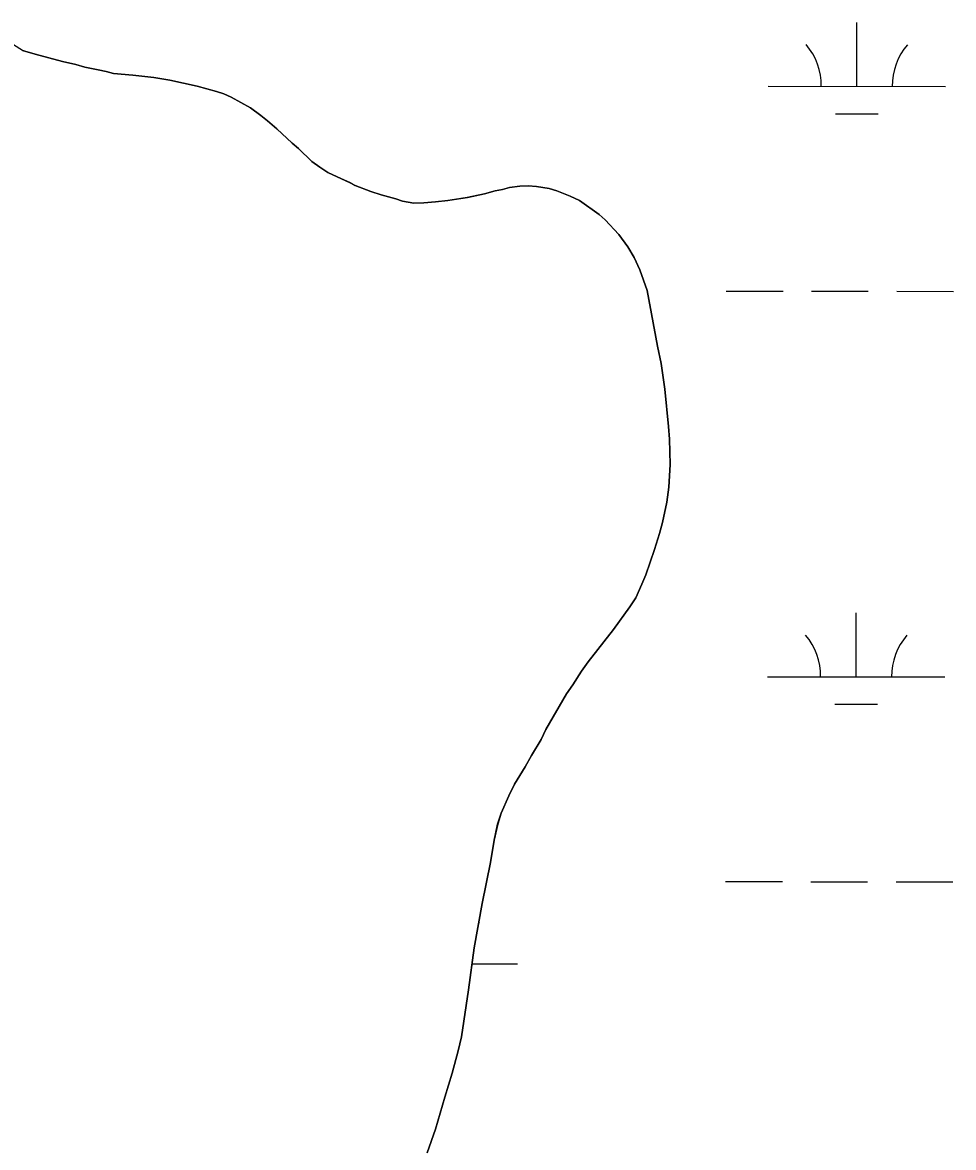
# Model space of a CAD drawing. Extents: x 3148686 to 3186545, y 916144 to 941516.
# Drawn here: x 3167553 to 3168078, y 936937 to 937571 of the extents above; entities that cross this region are included whole.
import ezdxf

# ---------------------------------------------------------------- set-up
doc = ezdxf.new("R2010")
doc.units = 0
for name, color, linetype in [('V-SITE-VEGE', 7, 'Continuous'), ('V-TOPO-SHOR', 7, 'Continuous'), ('V-WETL-SWMP', 7, 'Continuous')]:
    doc.layers.add(name, color=color, linetype=linetype)

msp = doc.modelspace()

# ---------------------------------------------------------------- linework, layer by layer
at = {"layer": 'V-SITE-VEGE'}
for p, q in [((3167553.29, 937555.08), (3167560.46, 937552.88)), ((3167560.46, 937552.88), (3167575.88, 937548.74)), ((3167575.88, 937548.74), (3167583.33, 937547.06)), ((3167583.33, 937547.06), (3167588.38, 937545.68)), ((3167588.38, 937545.68), (3167595.83, 937544.01)), ((3167595.83, 937544.01), (3167600.35, 937543.16)), ((3167600.35, 937543.16), (3167604.6, 937542.06)), ((3167604.6, 937542.06), (3167615.52, 937541.15)), ((3167615.52, 937541.15), (3167627.24, 937539.7)), ((3167627.24, 937539.7), (3167636.28, 937538.28)), ((3167636.28, 937538.28), (3167651.71, 937534.93)), ((3167651.71, 937534.93), (3167662.61, 937531.9)), ((3167662.61, 937531.9), (3167666.59, 937530.52)), ((3167666.59, 937530.52), (3167670.84, 937528.62)), ((3167670.84, 937528.62), (3167681.71, 937522.65)), ((3167681.71, 937522.65), (3167687.53, 937518.33)), ((3167687.53, 937518.33), (3167691.23, 937515.36)), ((3167691.23, 937515.36), (3167696.52, 937510.78)), ((3167696.52, 937510.78), (3167705.24, 937502.7)), ((3167705.24, 937502.7), (3167708.67, 937499.73)), ((3167708.67, 937499.73), (3167716.33, 937492.46)), ((3167716.33, 937492.46), (3167720.83, 937489.22)), ((3167720.83, 937489.22), (3167725.33, 937486.24)), ((3167725.33, 937486.24), (3167737.8, 937480.52)), ((3167737.8, 937480.52), (3167740.72, 937478.89)), ((3167740.72, 937478.89), (3167749.48, 937475.61)), ((3167749.48, 937475.61), (3167755.33, 937473.69)), ((3167813.44, 937474.19), (3167819.58, 937475.99)), ((3167819.58, 937475.99), (3167823.59, 937476.75)), ((3167823.59, 937476.75), (3167827.59, 937477.78)), ((3167827.59, 937477.78), (3167833.47, 937478.52)), ((3167833.47, 937478.52), (3167838, 937478.74)), ((3167838, 937478.74), (3167842.8, 937478.43)), ((3167842.8, 937478.43), (3167849.98, 937477.29)), ((3167849.98, 937477.29), (3167854.23, 937475.92)), ((3167854.23, 937475.92), (3167861.67, 937472.92)), ((3167755.33, 937473.69), (3167763.57, 937471.47)), ((3167763.57, 937471.47), (3167767.29, 937470.11)), ((3167767.29, 937470.11), (3167773.67, 937468.98)), ((3167773.67, 937468.98), (3167779.27, 937469.19)), ((3167779.27, 937469.19), (3167785.94, 937469.66)), ((3167785.94, 937469.66), (3167792.88, 937470.39)), ((3167792.88, 937470.39), (3167800.09, 937471.65)), ((3167800.09, 937471.65), (3167803.82, 937472.15)), ((3167803.82, 937472.15), (3167813.44, 937474.19)), ((3167861.67, 937472.92), (3167866.97, 937470.47)), ((3167866.97, 937470.47), (3167878.09, 937462.63)), ((3167878.09, 937462.63), (3167881.53, 937459.66)), ((3167881.53, 937459.66), (3167889.17, 937451.33)), ((3167889.17, 937451.33), (3167894.17, 937444.35)), ((3167894.17, 937444.35), (3167897.85, 937438.45)), ((3167897.85, 937438.45), (3167900.97, 937431.49)), ((3167900.97, 937431.49), (3167905.12, 937419.72)), ((3167905.12, 937419.72), (3167910.95, 937388.48)), ((3167910.95, 937388.48), (3167912.99, 937378.6)), ((3167912.99, 937378.6), (3167914.98, 937364.19)), ((3167914.98, 937364.19), (3167917.17, 937343.11)), ((3167917.17, 937343.11), (3167917.63, 937335.91)), ((3167917.63, 937335.91), (3167918.03, 937321.78)), ((3167918.03, 937321.78), (3167917.37, 937308.99)), ((3167917.37, 937308.99), (3167916.22, 937300.47)), ((3167916.22, 937300.47), (3167913.71, 937289.03)), ((3167913.71, 937289.03), (3167912.05, 937282.92)), ((3167912.05, 937282.92), (3167909.3, 937273.89)), ((3167909.3, 937273.89), (3167904.36, 937259.54)), ((3167904.36, 937259.54), (3167902.18, 937254.23)), ((3167902.18, 937254.23), (3167898.64, 937246.54)), ((3167898.64, 937246.54), (3167895.39, 937241.5)), ((3167895.39, 937241.5), (3167886.21, 937228.8)), ((3167886.21, 937228.8), (3167871.9, 937210.55)), ((3167871.9, 937210.55), (3167868.12, 937205.26)), ((3167868.12, 937205.26), (3167863.25, 937197.58)), ((3167863.25, 937197.58), (3167859.73, 937192.55)), ((3167859.73, 937192.55), (3167848.07, 937172.4)), ((3167848.07, 937172.4), (3167845.35, 937166.83)), ((3167845.35, 937166.83), (3167839.94, 937157.82)), ((3167839.94, 937157.82), (3167836.41, 937151.46)), ((3167836.41, 937151.46), (3167830.45, 937141.66)), ((3167830.45, 937141.66), (3167827.19, 937135.02)), ((3167827.19, 937135.02), (3167822.83, 937125.2)), ((3167822.83, 937125.2), (3167820.9, 937119.09)), ((3167820.9, 937119.09), (3167818.95, 937110.05)), ((3167818.95, 937110.05), (3167816.96, 937097.54)), ((3167816.96, 937097.54), (3167812.2, 937074.4)), ((3167812.2, 937074.4), (3167807.69, 937049.39)), ((3167807.69, 937049.39), (3167804.53, 937025.7)), ((3167804.53, 937025.7), (3167800.54, 936999.35)), ((3167800.54, 936999.35), (3167798.6, 936991.38)), ((3167798.6, 936991.38), (3167795.28, 936978.88)), ((3167795.28, 936978.88), (3167791.15, 936965.33)), ((3167791.15, 936965.33), (3167785.91, 936947.26)), ((3167785.91, 936947.26), (3167781.25, 936933.97))]:
    msp.add_line(p, q, dxfattribs=at)
at = {"layer": 'V-TOPO-SHOR'}
for points in [[(3167916.22, 937300.47), (3167917.37, 937308.99), (3167918.03, 937321.78), (3167917.63, 937335.91), (3167917.17, 937343.11), (3167914.98, 937364.19), (3167912.99, 937378.6), (3167910.95, 937388.48), (3167905.12, 937419.72), (3167900.97, 937431.49), (3167897.85, 937438.45), (3167894.17, 937444.35), (3167889.18, 937451.33), (3167881.53, 937459.66), (3167878.09, 937462.63), (3167866.97, 937470.47), (3167861.67, 937472.92), (3167854.23, 937475.92), (3167849.98, 937477.29), (3167842.8, 937478.43), (3167838, 937478.74), (3167833.47, 937478.52), (3167827.6, 937477.78), (3167823.59, 937476.75), (3167819.58, 937475.99), (3167813.44, 937474.19), (3167803.82, 937472.15), (3167800.09, 937471.65), (3167792.88, 937470.39), (3167785.94, 937469.66), (3167779.27, 937469.19), (3167773.67, 937468.98), (3167767.29, 937470.11), (3167763.57, 937471.47), (3167755.33, 937473.69), (3167749.48, 937475.61), (3167740.72, 937478.89), (3167737.8, 937480.52), (3167725.33, 937486.24), (3167720.83, 937489.22), (3167716.33, 937492.46), (3167708.67, 937499.73), (3167705.24, 937502.7), (3167696.52, 937510.78), (3167691.23, 937515.36), (3167687.53, 937518.33), (3167681.71, 937522.65), (3167670.84, 937528.62), (3167666.59, 937530.52), (3167662.61, 937531.9), (3167651.71, 937534.93), (3167636.28, 937538.28), (3167627.24, 937539.7), (3167615.52, 937541.15), (3167604.6, 937542.06), (3167600.35, 937543.16), (3167595.83, 937544.01), (3167588.38, 937545.68), (3167583.33, 937547.06), (3167575.88, 937548.74), (3167560.46, 937552.88), (3167553.29, 937555.08)], [(3167781.25, 936933.97), (3167785.91, 936947.26), (3167791.15, 936965.33), (3167795.28, 936978.88), (3167798.6, 936991.38), (3167800.54, 936999.35), (3167804.53, 937025.7), (3167807.69, 937049.39), (3167812.2, 937074.4), (3167816.96, 937097.54), (3167818.95, 937110.05), (3167820.9, 937119.09), (3167822.83, 937125.2), (3167827.19, 937135.03), (3167830.45, 937141.66), (3167836.41, 937151.46), (3167839.94, 937157.82), (3167845.35, 937166.83), (3167848.07, 937172.4), (3167859.73, 937192.55), (3167863.25, 937197.58), (3167868.12, 937205.26), (3167871.9, 937210.55), (3167886.21, 937228.8), (3167895.39, 937241.5), (3167898.64, 937246.54), (3167902.18, 937254.23), (3167904.36, 937259.54), (3167909.3, 937273.89), (3167912.05, 937282.92), (3167913.71, 937289.03), (3167916.22, 937300.47)]]:
    msp.add_lwpolyline(points, dxfattribs=at)
at = {"layer": 'V-WETL-SWMP'}
for p, q in [((3168023.16, 937534.76), (3168023.19, 937570.76)), ((3167548.26, 937558.34), (3167553.29, 937555.09)), ((3167548.26, 937558.34), (3167553.29, 937555.09)), ((3167553.29, 937555.09), (3167560.47, 937552.89)), ((3167553.29, 937555.09), (3167560.47, 937552.89)), ((3167560.47, 937552.89), (3167575.89, 937548.74)), ((3167560.47, 937552.89), (3167575.89, 937548.74)), ((3167575.89, 937548.74), (3167583.33, 937547.07)), ((3167575.89, 937548.74), (3167583.33, 937547.07)), ((3167583.33, 937547.07), (3167588.39, 937545.69)), ((3167583.33, 937547.07), (3167588.39, 937545.69)), ((3167588.39, 937545.69), (3167595.83, 937544.01)), ((3167588.39, 937545.69), (3167595.83, 937544.01)), ((3167595.83, 937544.01), (3167600.35, 937543.17)), ((3167595.83, 937544.01), (3167600.35, 937543.17)), ((3167600.35, 937543.17), (3167604.61, 937542.06)), ((3167600.35, 937543.17), (3167604.61, 937542.06)), ((3167604.61, 937542.06), (3167615.53, 937541.16)), ((3167604.61, 937542.06), (3167615.53, 937541.16)), ((3167615.53, 937541.16), (3167627.24, 937539.71)), ((3167615.53, 937541.16), (3167627.24, 937539.71)), ((3167627.24, 937539.71), (3167636.29, 937538.29)), ((3167627.24, 937539.71), (3167636.29, 937538.29)), ((3167636.29, 937538.29), (3167651.71, 937534.94)), ((3167636.29, 937538.29), (3167651.71, 937534.94)), ((3167651.71, 937534.94), (3167662.61, 937531.9)), ((3167651.71, 937534.94), (3167662.61, 937531.9)), ((3167662.61, 937531.9), (3167666.6, 937530.53)), ((3167662.61, 937531.9), (3167666.6, 937530.53)), ((3167973.16, 937534.82), (3168073.16, 937534.71)), ((3167666.6, 937530.53), (3167670.84, 937528.62)), ((3167666.6, 937530.53), (3167670.84, 937528.62)), ((3167670.84, 937528.62), (3167681.71, 937522.65)), ((3167670.84, 937528.62), (3167681.71, 937522.65)), ((3167681.71, 937522.65), (3167687.53, 937518.33)), ((3167681.71, 937522.65), (3167687.53, 937518.33)), ((3168011.14, 937519.34), (3168035.14, 937519.32)), ((3167687.53, 937518.33), (3167691.24, 937515.36)), ((3167687.53, 937518.33), (3167691.24, 937515.36)), ((3167691.24, 937515.36), (3167696.52, 937510.78)), ((3167691.24, 937515.36), (3167696.52, 937510.78)), ((3167696.52, 937510.78), (3167705.24, 937502.7)), ((3167696.52, 937510.78), (3167705.24, 937502.7)), ((3167705.24, 937502.7), (3167708.68, 937499.73)), ((3167705.24, 937502.7), (3167708.68, 937499.73)), ((3167708.68, 937499.73), (3167716.33, 937492.46)), ((3167708.68, 937499.73), (3167716.33, 937492.46)), ((3167716.33, 937492.46), (3167720.83, 937489.22)), ((3167716.33, 937492.46), (3167720.83, 937489.22)), ((3167720.83, 937489.22), (3167725.34, 937486.25)), ((3167720.83, 937489.22), (3167725.34, 937486.25)), ((3167725.34, 937486.25), (3167737.81, 937480.53)), ((3167725.34, 937486.25), (3167737.81, 937480.53)), ((3167737.81, 937480.53), (3167740.72, 937478.9)), ((3167737.81, 937480.53), (3167740.72, 937478.9)), ((3167740.72, 937478.9), (3167749.49, 937475.62)), ((3167740.72, 937478.9), (3167749.49, 937475.62)), ((3167749.49, 937475.62), (3167755.33, 937473.69)), ((3167749.49, 937475.62), (3167755.33, 937473.69)), ((3167813.44, 937474.19), (3167819.59, 937476)), ((3167813.44, 937474.19), (3167819.59, 937476)), ((3167819.59, 937476), (3167823.59, 937476.76)), ((3167819.59, 937476), (3167823.59, 937476.76)), ((3167823.59, 937476.76), (3167827.6, 937477.79)), ((3167823.59, 937476.76), (3167827.6, 937477.79)), ((3167827.6, 937477.79), (3167833.47, 937478.53)), ((3167827.6, 937477.79), (3167833.47, 937478.53)), ((3167833.47, 937478.53), (3167838.01, 937478.75)), ((3167833.47, 937478.53), (3167838.01, 937478.75)), ((3167838.01, 937478.75), (3167842.8, 937478.44)), ((3167838.01, 937478.75), (3167842.8, 937478.44)), ((3167842.8, 937478.44), (3167849.99, 937477.3)), ((3167842.8, 937478.44), (3167849.99, 937477.3)), ((3167849.99, 937477.3), (3167854.24, 937475.93)), ((3167849.99, 937477.3), (3167854.24, 937475.93)), ((3167854.24, 937475.93), (3167861.67, 937472.92)), ((3167854.24, 937475.93), (3167861.67, 937472.92)), ((3167755.33, 937473.69), (3167763.57, 937471.48)), ((3167755.33, 937473.69), (3167763.57, 937471.48)), ((3167763.57, 937471.48), (3167767.29, 937470.11)), ((3167763.57, 937471.48), (3167767.29, 937470.11)), ((3167767.29, 937470.11), (3167773.68, 937468.98)), ((3167767.29, 937470.11), (3167773.68, 937468.98)), ((3167773.68, 937468.98), (3167779.28, 937469.19)), ((3167773.68, 937468.98), (3167779.28, 937469.19)), ((3167779.28, 937469.19), (3167785.94, 937469.66)), ((3167779.28, 937469.19), (3167785.94, 937469.66)), ((3167785.94, 937469.66), (3167792.88, 937470.39)), ((3167785.94, 937469.66), (3167792.88, 937470.39)), ((3167792.88, 937470.39), (3167800.09, 937471.66)), ((3167792.88, 937470.39), (3167800.09, 937471.66)), ((3167800.09, 937471.66), (3167803.83, 937472.15)), ((3167800.09, 937471.66), (3167803.83, 937472.15)), ((3167803.83, 937472.15), (3167813.44, 937474.19)), ((3167803.83, 937472.15), (3167813.44, 937474.19)), ((3167861.67, 937472.92), (3167866.98, 937470.47)), ((3167861.67, 937472.92), (3167866.98, 937470.47)), ((3167866.98, 937470.47), (3167878.1, 937462.63)), ((3167866.98, 937470.47), (3167878.1, 937462.63)), ((3167878.1, 937462.63), (3167881.53, 937459.67)), ((3167878.1, 937462.63), (3167881.53, 937459.67)), ((3167881.53, 937459.67), (3167889.18, 937451.33)), ((3167881.53, 937459.67), (3167889.18, 937451.33)), ((3167889.18, 937451.33), (3167894.18, 937444.35)), ((3167889.18, 937451.33), (3167894.18, 937444.35)), ((3167894.18, 937444.35), (3167897.85, 937438.45)), ((3167894.18, 937444.35), (3167897.85, 937438.45)), ((3167897.85, 937438.45), (3167900.98, 937431.49)), ((3167897.85, 937438.45), (3167900.98, 937431.49)), ((3167900.98, 937431.49), (3167905.13, 937419.73)), ((3167900.98, 937431.49), (3167905.13, 937419.73)), ((3167905.13, 937419.73), (3167910.96, 937388.48)), ((3167905.13, 937419.73), (3167910.96, 937388.48)), ((3167949.63, 937419.41), (3167981.63, 937419.37)), ((3167997.63, 937419.36), (3168029.63, 937419.32)), ((3168045.63, 937419.31), (3168077.63, 937419.27)), ((3167910.96, 937388.48), (3167912.99, 937378.6)), ((3167910.96, 937388.48), (3167912.99, 937378.6)), ((3167912.99, 937378.6), (3167914.98, 937364.19)), ((3167912.99, 937378.6), (3167914.98, 937364.19)), ((3167914.98, 937364.19), (3167917.18, 937343.11)), ((3167914.98, 937364.19), (3167917.18, 937343.11)), ((3167917.18, 937343.11), (3167917.64, 937335.91)), ((3167917.18, 937343.11), (3167917.64, 937335.91)), ((3167917.64, 937335.91), (3167918.03, 937321.78)), ((3167917.64, 937335.91), (3167918.03, 937321.78)), ((3167918.03, 937321.78), (3167917.38, 937308.99)), ((3167918.03, 937321.78), (3167917.38, 937308.99)), ((3167917.38, 937308.99), (3167916.23, 937300.48)), ((3167917.38, 937308.99), (3167916.23, 937300.48)), ((3167916.23, 937300.48), (3167913.72, 937289.04)), ((3167916.23, 937300.48), (3167913.72, 937289.04)), ((3167913.72, 937289.04), (3167912.06, 937282.93)), ((3167913.72, 937289.04), (3167912.06, 937282.93)), ((3167912.06, 937282.93), (3167909.3, 937273.89)), ((3167912.06, 937282.93), (3167909.3, 937273.89)), ((3167909.3, 937273.89), (3167904.37, 937259.55)), ((3167909.3, 937273.89), (3167904.37, 937259.55)), ((3167904.37, 937259.55), (3167902.18, 937254.24)), ((3167904.37, 937259.55), (3167902.18, 937254.24)), ((3167902.18, 937254.24), (3167898.64, 937246.54)), ((3167902.18, 937254.24), (3167898.64, 937246.54)), ((3167898.64, 937246.54), (3167895.4, 937241.51)), ((3167898.64, 937246.54), (3167895.4, 937241.51)), ((3167895.4, 937241.51), (3167886.21, 937228.81)), ((3167895.4, 937241.51), (3167886.21, 937228.81)), ((3168022.81, 937202.09), (3168022.84, 937238.09)), ((3167886.21, 937228.81), (3167871.91, 937210.55)), ((3167886.21, 937228.81), (3167871.91, 937210.55)), ((3167871.91, 937210.55), (3167868.12, 937205.26)), ((3167871.91, 937210.55), (3167868.12, 937205.26)), ((3167868.12, 937205.26), (3167863.25, 937197.58)), ((3167868.12, 937205.26), (3167863.25, 937197.58)), ((3167972.81, 937202.14), (3168072.81, 937202.04)), ((3167863.25, 937197.58), (3167859.74, 937192.55)), ((3167863.25, 937197.58), (3167859.74, 937192.55)), ((3167859.74, 937192.55), (3167848.08, 937172.41)), ((3167859.74, 937192.55), (3167848.08, 937172.41)), ((3168010.79, 937186.67), (3168034.79, 937186.64)), ((3167848.08, 937172.41), (3167845.36, 937166.84)), ((3167848.08, 937172.41), (3167845.36, 937166.84)), ((3167845.36, 937166.84), (3167839.94, 937157.83)), ((3167845.36, 937166.84), (3167839.94, 937157.83)), ((3167839.94, 937157.83), (3167836.41, 937151.46)), ((3167839.94, 937157.83), (3167836.41, 937151.46)), ((3167836.41, 937151.46), (3167830.45, 937141.66)), ((3167836.41, 937151.46), (3167830.45, 937141.66)), ((3167830.45, 937141.66), (3167827.19, 937135.03)), ((3167830.45, 937141.66), (3167827.19, 937135.03)), ((3167827.19, 937135.03), (3167822.83, 937125.21)), ((3167827.19, 937135.03), (3167822.83, 937125.21)), ((3167822.83, 937125.21), (3167820.91, 937119.1)), ((3167822.83, 937125.21), (3167820.91, 937119.1)), ((3167820.91, 937119.1), (3167818.95, 937110.06)), ((3167820.91, 937119.1), (3167818.95, 937110.06)), ((3167818.95, 937110.06), (3167816.96, 937097.55)), ((3167818.95, 937110.06), (3167816.96, 937097.55)), ((3167816.96, 937097.55), (3167812.21, 937074.41)), ((3167816.96, 937097.55), (3167812.21, 937074.41)), ((3167949.28, 937086.73), (3167981.28, 937086.7)), ((3167997.28, 937086.68), (3168029.28, 937086.65)), ((3168045.28, 937086.63), (3168077.28, 937086.6)), ((3167812.21, 937074.41), (3167807.7, 937049.4)), ((3167812.21, 937074.41), (3167807.7, 937049.4)), ((3167807.7, 937049.4), (3167804.54, 937025.71)), ((3167807.7, 937049.4), (3167804.54, 937025.71)), ((3167806.51, 937040.45), (3167832.16, 937040.43)), ((3167804.54, 937025.71), (3167800.55, 936999.36)), ((3167804.54, 937025.71), (3167800.55, 936999.36)), ((3167800.55, 936999.36), (3167798.61, 936991.38)), ((3167800.55, 936999.36), (3167798.61, 936991.38)), ((3167798.61, 936991.38), (3167795.28, 936978.89)), ((3167798.61, 936991.38), (3167795.28, 936978.89)), ((3167795.28, 936978.89), (3167791.15, 936965.33)), ((3167795.28, 936978.89), (3167791.15, 936965.33)), ((3167791.15, 936965.33), (3167785.91, 936947.26)), ((3167791.15, 936965.33), (3167785.91, 936947.26)), ((3167785.91, 936947.26), (3167781.25, 936933.98)), ((3167785.91, 936947.26), (3167781.25, 936933.98))]:
    msp.add_line(p, q, dxfattribs=at)
for centre, start, end in [((3167967.91, 937535.3), 359.16781, 40.71147), ((3168078.4, 937535.18), 139.1678, 180.71146), ((3167967.56, 937202.62), 359.16781, 40.71147), ((3168078.05, 937202.5), 139.1678, 180.71146), ((3167837.41, 937040.9), 139.1678, 140.50225)]:
    msp.add_arc(centre, 35.25, start, end, dxfattribs=at)

doc.saveas('drawing.dxf')
